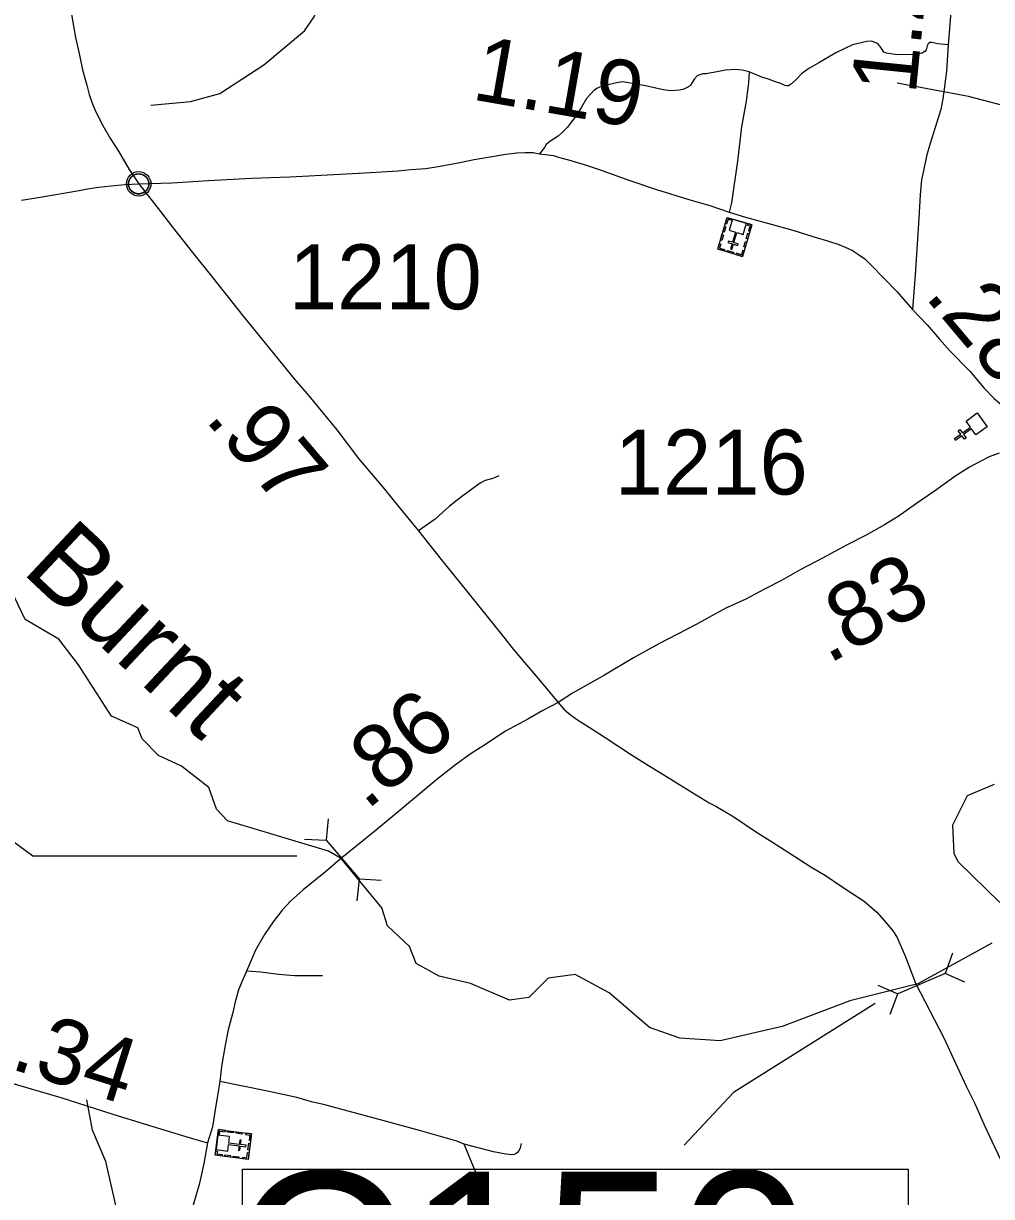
# Model space of a CAD drawing. Extents: x 2290615 to 2522933, y 819489 to 1012715.
# Drawn here: x 2363308 to 2370768, y 911481 to 920524 of the extents above; entities that cross this region are included whole.
import ezdxf

# ---------------------------------------------------------------- set-up
doc = ezdxf.new("R2010")
doc.units = 0
for name, color, linetype in [('Exist Civil Demographics Community CELL', 7, 'Continuous'), ('Exist Cultural Church CELL', 7, 'Continuous'), ('Exist Cultural Church with Cemetery CELL', 7, 'Continuous'), ('Exist Hydrographic Creek Single Shore', 7, 'Continuous'), ('Exist Hydrographic Creek Single Shore Label', 7, 'Continuous'), ('Exist Hydrographic Misc Water Feature', 7, 'Continuous'), ('Exist Road Non-System Type 51', 7, 'Continuous'), ('Exist Road Primary NC Attributed', 7, 'Continuous'), ('Exist Road Primary NC Mileage Hundredths English Label', 7, 'Continuous'), ('Exist Road Secondary Mileage Hundredths English Label', 7, 'Continuous'), ('Exist Road Secondary Structure Culvert CELL', 7, 'Continuous'), ('Exist Road Secondary Structure Culvert Number Label', 7, 'Continuous'), ('Exist Road Secondary Type 51 Attributed', 7, 'Continuous'), ('Exist Road Secondary Type 51 Number Label', 7, 'Continuous')]:
    doc.layers.add(name, color=color, linetype=linetype)

msp = doc.modelspace()

# ---------------------------------------------------------------- linework, layer by layer
at = {"layer": 'Exist Civil Demographics Community CELL'}
msp.add_lwpolyline([(2364118.2, 919300.3), (2364119.2, 919305.9), (2364121, 919312.5), (2364123.9, 919319.7), (2364126.8, 919325.4), (2364130.1, 919331.2), (2364133.9, 919336.3), (2364137.9, 919340.7), (2364142.4, 919345.3), (2364148, 919349.9), (2364153.4, 919353.5), (2364158.3, 919356.4), (2364163.3, 919358.8), (2364168.8, 919361.1), (2364174.4, 919363), (2364178.8, 919364.1), (2364183.6, 919364.8), (2364187.7, 919365.6), (2364194.1, 919365.8), (2364198.5, 919365.7), (2364204.2, 919365.5), (2364209.1, 919364.7), (2364214, 919363.7), (2364219, 919362.3), (2364224.2, 919360.4), (2364230.8, 919357.5), (2364237.1, 919354), (2364242.2, 919350.4), (2364247.3, 919346.4), (2364250.6, 919343.3), (2364254.8, 919338.9), (2364258.6, 919334.2), (2364261.7, 919329.6), (2364264.8, 919324.6), (2364267.3, 919319.4), (2364269.3, 919314.4), (2364270.9, 919309.4), (2364272.2, 919304.8), (2364273.3, 919298.8), (2364273.9, 919294.1), (2364274.1, 919288.1), (2364274, 919282.3), (2364273.4, 919276.6), (2364272.5, 919271.1), (2364270.8, 919265), (2364268.9, 919259.1), (2364266.6, 919254.1), (2364263.5, 919248.1), (2364260.2, 919242.7), (2364256.7, 919238), (2364252.5, 919233.3), (2364247.2, 919228.3), (2364242.2, 919224.2), (2364237.2, 919220.8), (2364232.9, 919218.3), (2364226.1, 919215), (2364218.9, 919212.3), (2364213, 919210.9), (2364206.4, 919209.6), (2364201.9, 919209.1), (2364197.4, 919208.8), (2364191.9, 919208.8), (2364187.6, 919209.2), (2364181.9, 919210), (2364176, 919211.3), (2364171.4, 919212.6), (2364166.3, 919214.5), (2364161.7, 919216.4), (2364157.8, 919218.7), (2364151, 919222.8), (2364145.4, 919227), (2364140.5, 919231.5), (2364136, 919236.4), (2364132.8, 919240.3), (2364129.8, 919244.5), (2364125.8, 919251.6), (2364124, 919255.2), (2364122.3, 919259.2), (2364119.7, 919267.4), (2364118.2, 919274.4), (2364117.5, 919279.6), (2364117.2, 919285.9), (2364117.1, 919290.6), (2364117.7, 919297.1)], close=True, dxfattribs=at)
for centre, radius in [((2364195.8, 919287.9), 94.3), ((2364195.5, 919288.2), 76.7)]:
    msp.add_circle(centre, radius, dxfattribs=at)
at = {"layer": 'Exist Cultural Church CELL'}
msp.add_lwpolyline([(2370648.4, 917353.5), (2370615, 917399.6), (2370553.3, 917355.1), (2370572, 917329.1), (2370559, 917319.8), (2370540.3, 917345.8), (2370491.5, 917310.6), (2370482.1, 917323.6), (2370530.9, 917358.8), (2370512.2, 917384.7), (2370525.2, 917394.1), (2370543.9, 917368.1), (2370605.7, 917412.6), (2370572, 917459.5), (2370658.4, 917521.7), (2370734.8, 917415.7)], close=True, dxfattribs=at)
at = {"layer": 'Exist Cultural Church with Cemetery CELL'}
for points in [[(2368848.5, 918728.1), (2368657.7, 918785.1), (2368730.6, 919029.1), (2368921.4, 918972.1)], [(2368762.4, 919019.6), (2368759.1, 919008.6), (2368738, 919014.9), (2368726.4, 918976.2), (2368715.8, 918979.4), (2368730.6, 919029.1)], [(2368880.1, 918984.4), (2368772.6, 919016.5), (2368746.7, 918929.7), (2368795.3, 918915.2), (2368772, 918837.1), (2368740.4, 918846.6), (2368737.3, 918836), (2368768.9, 918826.6), (2368756.7, 918786.1), (2368767.9, 918782.8), (2368780, 918823.2), (2368811.7, 918813.8), (2368814.8, 918824.3), (2368783.1, 918833.8), (2368806.4, 918911.9), (2368854.2, 918897.6)], [(2368889.7, 918981.5), (2368886.4, 918970.5), (2368907.5, 918964.2), (2368895.9, 918925.5), (2368906.6, 918922.3), (2368921.4, 918972)], [(2368701.9, 918893.4), (2368689.5, 918851.9), (2368678.6, 918855.2), (2368691, 918896.7)], [(2368720.8, 918956.6), (2368708.4, 918915.1), (2368697.5, 918918.3), (2368709.9, 918959.8)], [(2368901.4, 918905.1), (2368889, 918863.6), (2368878.1, 918866.8), (2368890.5, 918908.3)], [(2368670.1, 918826.7), (2368681, 918823.4), (2368671.7, 918792.6), (2368710.6, 918781), (2368707.4, 918770.3), (2368657.7, 918785.2)], [(2368882.1, 918840.7), (2368869.7, 918799.2), (2368858.8, 918802.4), (2368871.2, 918843.9)], [(2368777.5, 918749.3), (2368727.9, 918764.2), (2368731.1, 918775.1), (2368780.8, 918760.3)], [(2368860.9, 918769.6), (2368850, 918772.9), (2368840.8, 918742), (2368802, 918753.6), (2368798.8, 918743), (2368848.5, 918728.1)], [(2365064.6, 911964.7), (2365039, 911767.3), (2364786.5, 911800), (2364812.1, 911997.4)], [(2364806.6, 911954.7), (2364792.2, 911843.5), (2364882, 911831.9), (2364888.5, 911882.2), (2364969.3, 911871.7), (2364965.1, 911839), (2364976, 911837.6), (2364980.2, 911870.3), (2365022.1, 911864.9), (2365023.6, 911876.4), (2364981.7, 911881.8), (2364986, 911914.6), (2364975.1, 911916.1), (2364970.8, 911883.2), (2364890, 911893.7), (2364896.4, 911943.1)], [(2364807.9, 911964.6), (2364819.3, 911963.2), (2364822.1, 911985), (2364862.2, 911979.8), (2364863.6, 911990.8), (2364812.1, 911997.5)], [(2364881.4, 911988.5), (2364924.4, 911982.9), (2364922.9, 911971.6), (2364880, 911977.2)], [(2364948.1, 911979.9), (2364991, 911974.3), (2364989.6, 911963), (2364946.6, 911968.6)], [(2365021.6, 911970.3), (2365020.2, 911959), (2365052.1, 911954.9), (2365046.9, 911914.7), (2365057.9, 911913.3), (2365064.6, 911964.7)], [(2364790.7, 911832.9), (2364802.1, 911831.4), (2364799.3, 911809.6), (2364839.4, 911804.4), (2364838, 911793.3), (2364786.5, 911800)], [(2364996, 911772.8), (2364997.5, 911784.1), (2365029.4, 911779.9), (2365034.6, 911820.1), (2365045.6, 911818.7), (2365039, 911767.2)], [(2365055.1, 911891.3), (2365048.4, 911839.9), (2365037.1, 911841.4), (2365043.8, 911892.8)], [(2364859.6, 911802), (2364902.6, 911796.4), (2364901.1, 911785.1), (2364858.2, 911790.7)], [(2364925, 911793.5), (2364967.9, 911787.9), (2364966.5, 911776.7), (2364923.5, 911782.2)]]:
    msp.add_lwpolyline(points, close=True, dxfattribs=at)
at = {"layer": 'Exist Hydrographic Creek Single Shore'}
for points in [[(2370984.2, 919859.4), (2370591.3, 919961.6), (2370040.2, 920063.7)], [(2368676.4, 912681.3), (2368365.5, 912701), (2368131.5, 912783.3), (2367820.5, 913052.8), (2367560.5, 913193.2), (2367352.3, 913164.9), (2367203.5, 913014.4), (2367054.4, 912995.2), (2366752.4, 913123.9), (2366510.4, 913179.7), (2366334.5, 913277.5), (2366282.4, 913409.9), (2366114.4, 913567.1), (2366070.4, 913706.4), (2365756.4, 914086.7), (2365657.4, 914142.6), (2364880.4, 914376.6), (2364795.3, 914468.2), (2364735.3, 914633.2), (2364525.3, 914798.6), (2364348.3, 914880), (2364222.2, 915009.3), (2364188.4, 915093.3), (2363987.2, 915183.5), (2363732.4, 915580.1), (2363580.2, 915777.4), (2363320.2, 915930.8), (2363217.3, 916146.6)], [(2370787.4, 914658.3), (2370579.5, 914571), (2370466.5, 914343.1), (2370477.3, 914126.9), (2370511.4, 914062.7), (2370832.5, 913747.6)], [(2370769.3, 913433.2), (2370201.3, 913120.7), (2369675.4, 912991.1), (2369153.5, 912792.4), (2368676.4, 912681.3)]]:
    msp.add_lwpolyline(points, dxfattribs=at)
at = {"layer": 'Exist Hydrographic Misc Water Feature'}
for points in [[(2364289.3, 919893.3), (2364596.2, 919922.3), (2364821.2, 919984), (2365160.1, 920204.7), (2365473.2, 920467.1), (2365547.3, 920575.2), (2365644.3, 920825.3), (2365825.1, 920993.6), (2365974.2, 921071.9), (2366458.1, 921052.3), (2366733.3, 920965.3), (2367151.2, 920867.5), (2367369.2, 920787.8), (2367996.2, 920619.8), (2368170.3, 920663), (2368559.3, 920869.4), (2368573.2, 920875.7)], [(2364057.4, 911244.1), (2363943.4, 911751.5), (2363840.4, 911993.4), (2363797.4, 912227.2)]]:
    msp.add_lwpolyline(points, dxfattribs=at)
at = {"layer": 'Exist Road Non-System Type 51'}
for points in [[(2370435.2, 920359.2), (2370355.3, 920368.5), (2370309, 920376.6), (2370291.7, 920376.6), (2370278.9, 920368.5), (2370272, 920351.1), (2370263.9, 920322.2), (2370253.5, 920308.3), (2370232.6, 920294.4), (2370179.3, 920285.5), (2370087.4, 920282.1), (2370025.4, 920285.4), (2369959.2, 920294.5), (2369945.1, 920300.3), (2369939.2, 920304.3), (2369920.8, 920331.9), (2369910.3, 920345.9), (2369904.5, 920352.9), (2369896.4, 920361), (2369883.7, 920371.4), (2369869.8, 920378.3), (2369845.5, 920387.6), (2369806.1, 920386.4), (2369696.1, 920358.6), (2369568.8, 920298.4), (2369438, 920219.7), (2369359.3, 920178), (2369304.9, 920136.3), (2369264.4, 920094.6), (2369226.2, 920059.8), (2369204.2, 920043.6), (2369189.7, 920044.2), (2369176.4, 920046.1), (2369144.5, 920061), (2369095.5, 920078), (2369048.7, 920095), (2368997.7, 920109.9), (2368899.8, 920150.4)], [(2368899.8, 920150.4), (2368846.6, 920163.2), (2368795.5, 920169.6), (2368718.9, 920165.3), (2368653, 920150.4), (2368567.4, 920137.1), (2368543.5, 920136), (2368526.8, 920132), (2368511.6, 920126.9), (2368498.9, 920120.8), (2368478.1, 920096.5), (2368462.4, 920069.1), (2368448.7, 920048.8), (2368437, 920038.1), (2368397.3, 920017.7), (2368363.3, 920011.3), (2368297.1, 920004.1), (2368240.3, 920012.1), (2368089.2, 920045.3), (2367923.4, 920074), (2367878.8, 920066.6), (2367813.3, 920052.3), (2367769.4, 920043.7), (2367731.8, 920025.4), (2367703.9, 920007), (2367680.3, 919982.7), (2367646.8, 919946.3), (2367609.5, 919877.9), (2367566.4, 919813.3), (2367528.8, 919762.9), (2367499.4, 919724.5), (2367456, 919680.1), (2367428.2, 919655.7), (2367372.7, 919619), (2367337, 919590.8), (2367322, 919569), (2367283.8, 919520.1)], [(2368899.8, 920150.4), (2368895.5, 920067.4), (2368876.4, 919924.7), (2368842.3, 919726.7), (2368810.4, 919462.7), (2368763.6, 919141.2), (2368746.6, 919068.8)], [(2366970.5, 917036.7), (2366926.3, 917017.2), (2366865.2, 917001.6), (2366826.2, 916980.8), (2366780.8, 916947), (2366672.9, 916867.6), (2366590.6, 916804.5), (2366481.9, 916702.5), (2366404.5, 916648.2), (2366351.1, 916613.6)], [(2365613.2, 913181.7), (2365396.2, 913183), (2365272.7, 913192.1), (2365136.3, 913210.3), (2365025.8, 913218.1)], [(2366704.7, 911885.2), (2366646.5, 911907), (2366359.5, 911991.5), (2366078.6, 912068), (2365809.8, 912138.8), (2365629.2, 912188.7), (2365527.1, 912211.3), (2365415.8, 912245.5), (2365187.3, 912294.8), (2364821.3, 912368.2)], [(2367142.4, 911890.9), (2367134.8, 911854.8), (2367123.2, 911830.7), (2367115.2, 911820.6), (2367105.4, 911812.4), (2367089.4, 911806.3), (2367071.5, 911804), (2367025.5, 911807.5), (2366931.3, 911826.4), (2366704.7, 911885.2)], [(2367142.4, 911890.9), (2367134.8, 911854.8), (2367123.2, 911830.7), (2367115.2, 911820.6), (2367105.4, 911812.4), (2367089.4, 911806.3), (2367071.5, 911804), (2367025.5, 911807.5), (2366931.3, 911826.4), (2366704.7, 911885.2)], [(2366877.5, 911473.9), (2366777.3, 911711.1), (2366704.7, 911885.2)]]:
    msp.add_lwpolyline(points, dxfattribs=at)
at = {"layer": 'Exist Road Primary NC Attributed'}
for points in [[(2364195.8, 919287.9), (2364450.2, 919296.2), (2364733.9, 919313.6), (2365066.5, 919332.8), (2365361.9, 919341.8), (2365749.4, 919362.6), (2365981.1, 919376.5), (2366195.8, 919389.3), (2366293.4, 919398.9), (2366408.2, 919407.4), (2366518.8, 919425.4), (2366669.6, 919453.1), (2366780.1, 919475.4), (2366888.5, 919494.5), (2367024.5, 919517.9), (2367109.5, 919526.4), (2367175.4, 919528.6), (2367234.9, 919528.6), (2367283.8, 919520.1), (2367392.2, 919506.2), (2367438.9, 919491.3), (2367506.9, 919472.2), (2367628.8, 919438.3), (2367751.2, 919395.7), (2367980.8, 919313.8), (2368186.9, 919243.6), (2368435.6, 919167), (2368596.4, 919120), (2368746.6, 919068.8), (2368872.2, 919032.3), (2369070.5, 918977.4), (2369236, 918930), (2369390, 918882.5), (2369511.5, 918846.6), (2369591.4, 918819.9), (2369641.2, 918800.2), (2369695.6, 918774.8), (2369744.2, 918742.3), (2369791.6, 918709.9), (2369846.6, 918657.2), (2369934.6, 918563.4), (2370039.6, 918457.9), (2370160.3, 918319)], [(2363292.5, 919161.3), (2363406.9, 919179.5), (2363738.2, 919236.7), (2363801.9, 919249.7), (2363886.4, 919262.7), (2363983.8, 919273.1), (2364089.1, 919282.2), (2364195.8, 919287.9)], [(2370160.3, 918319), (2370271.2, 918201.8), (2370366.5, 918090.1), (2370447.7, 918000.8), (2370599.8, 917844.5), (2370708.3, 917715.7), (2370789.4, 917632.4), (2370844.2, 917583.7), (2370923.3, 917533), (2370984.2, 917490.4), (2371045, 917459.9), (2371116, 917425.4), (2371176.9, 917405.1), (2371245.8, 917376.7)]]:
    msp.add_lwpolyline(points, dxfattribs=at)
at = {"layer": 'Exist Road Secondary Structure Culvert CELL'}
for p, q in [((2365657.2, 914394.1), (2365639.7, 914228.4)), ((2365473.3, 914237), (2365639.7, 914228.4)), ((2365639.7, 914228.4), (2365897.3, 913926.7)), ((2365879.7, 913761.1), (2365897.3, 913926.7)), ((2366063.7, 913918.1), (2365897.3, 913926.7)), ((2370468.3, 913356.6), (2370410.6, 913200.4)), ((2370410.6, 913200.4), (2370045.9, 913044.1)), ((2370563.5, 913134.3), (2370410.6, 913200.4)), ((2369893, 913110.2), (2370045.9, 913044.1)), ((2369988.3, 912887.9), (2370045.9, 913044.1))]:
    msp.add_line(p, q, dxfattribs=at)
at = {"layer": 'Exist Road Secondary Structure Culvert Number Label'}
for points in [[(2365414.1, 914104.9), (2363380, 914104.9), (2361378.7, 915581.3)], [(2369870.5, 912968.4), (2368779.1, 912283.1), (2368398.4, 911876.9)]]:
    msp.add_lwpolyline(points, dxfattribs=at)
msp.add_lwpolyline([(2364995.1, 911693.1), (2370126.5, 911693.1), (2370126.5, 910233.2), (2364995.1, 910233.2)], close=True, dxfattribs=at)
at = {"layer": 'Exist Road Secondary Type 51 Attributed'}
for points in [[(2370467.6, 920771.6), (2370435.2, 920359.2), (2370420.2, 920156.5), (2370406.3, 920039.5), (2370392.4, 919942.3), (2370378.5, 919862.3), (2370333.4, 919722.2), (2370294.6, 919597.7), (2370266.8, 919500.4), (2370246, 919400.8), (2370228.6, 919319.7), (2370218.2, 919203.9), (2370207.8, 919023.2), (2370193.9, 918821.7), (2370178.8, 918586.5), (2370160.3, 918319)], [(2363651.6, 920744.6), (2363708.6, 920415.5), (2363736.1, 920292.3), (2363763.4, 920167.5), (2363796.5, 920047.5), (2363815.2, 919976.1), (2363833.9, 919916.5), (2363863.4, 919849), (2363918.9, 919738.4), (2363979.5, 919636.1), (2364040.2, 919539), (2364121.6, 919397.3), (2364195.8, 919287.9)], [(2364195.8, 919287.9), (2364363.7, 919074.5), (2364456, 918953.5), (2364611.7, 918758), (2364767.9, 918564.1), (2365001.8, 918266.9), (2365204.4, 918017.4), (2365393.3, 917785.8), (2365506, 917653.7), (2365721.7, 917391.1), (2365890.4, 917169.9), (2366091.2, 916934.5), (2366196.9, 916801.7), (2366351.1, 916613.6), (2366517.6, 916403.7), (2366787.5, 916071), (2367017.9, 915783.4), (2367080.6, 915701.5), (2367257.7, 915493.7), (2367427.5, 915290.9)], [(2370828, 917212.3), (2370748.9, 917183.9), (2370690, 917153.4), (2370598.8, 917104.7), (2370485.2, 917031.6), (2370329, 916920), (2370189, 916824.6), (2370048.1, 916724.2), (2369942.6, 916659.2), (2369796.5, 916578), (2369654.5, 916504.9), (2369465.9, 916401.4), (2369293.5, 916312.1), (2369148.5, 916229.9), (2369014.6, 916160.9), (2368874.6, 916085.8), (2368721.1, 916017.2), (2368636.4, 915971.3), (2368490.9, 915890.4), (2368203.7, 915740.8), (2368007.9, 915634.2), (2367786.1, 915501.5), (2367540.1, 915361.1), (2367427.5, 915290.9)], [(2367427.5, 915290.9), (2367309.7, 915227.6), (2367195.3, 915162.5), (2367022.5, 915067.8), (2366854.8, 914959.2), (2366757.4, 914896.8), (2366636.8, 914809.6), (2366492.2, 914695.8), (2366335.6, 914565.9), (2366179.4, 914434), (2366015.1, 914298.2), (2365748.7, 914081.7)], [(2367427.5, 915290.9), (2367471.4, 915239.5), (2367511.7, 915203.9), (2367569.5, 915160.8), (2367667, 915100.3), (2367791.8, 915021), (2367889.2, 914954.7), (2367986.7, 914892.3), (2368124.4, 914805.1), (2368221.9, 914745.3), (2368358.3, 914660.1), (2368492.2, 914576.9), (2368592.2, 914515.8), (2368643, 914490.1), (2368781.6, 914407.7), (2368949.2, 914294.1), (2369080.1, 914213.8), (2369209.2, 914131.5), (2369376.6, 914021.7), (2369489.5, 913955.3), (2369608.6, 913872.9), (2369691.2, 913820.1), (2369786, 913757.3), (2369846.7, 913708), (2369883.2, 913672.5), (2369958.2, 913589.5), (2370007, 913528.9), (2370040, 913477.1), (2370104.3, 913329.4), (2370183.5, 913126.3)], [(2365748.7, 914081.7), (2365634.9, 913985.6), (2365462.5, 913845.7), (2365365.7, 913758.5), (2365300.5, 913687.7), (2365231.5, 913598.9), (2365164.8, 913500.1), (2365096.3, 913379.4), (2365025.8, 913218.1), (2365001.1, 913159.6), (2364966, 913075.1), (2364940, 912982.1), (2364921.9, 912898.9), (2364885.7, 912767), (2364861.2, 912648.8), (2364835.1, 912484.4), (2364821.3, 912368.2), (2364802.6, 912259.9), (2364785, 912148.8), (2364765.3, 912018), (2364727, 911895.8)], [(2370183.5, 913126.3), (2370400.2, 912705.1), (2370491.2, 912508.8), (2370574.4, 912328.2), (2370640.2, 912199), (2370711.3, 912034.2), (2370789.9, 911863.2), (2370869.1, 911702.8), (2370961.5, 911498.1), (2371035.7, 911340.2)], [(2363016.7, 912414.6), (2363156.3, 912374), (2363595.7, 912244.2), (2363996.6, 912117), (2364237.4, 912042), (2364448.1, 911978.6), (2364610.8, 911928.4), (2364727, 911895.8)], [(2364727, 911895.8), (2364699, 911735.6), (2364674.2, 911631.3), (2364660.9, 911575.1), (2364626.4, 911450.9), (2364582.2, 911298.4), (2364540.1, 911153.8), (2364478.6, 910941.2), (2364430.5, 910776.7), (2364373, 910584.1), (2364341.2, 910372.9), (2364264.5, 910059)]]:
    msp.add_lwpolyline(points, dxfattribs=at)

# ---------------------------------------------------------------- texts
at = {"layer": 'Exist Hydrographic Creek Single Shore Label'}
msp.add_text('Burnt', height=600, rotation=316.8485, dxfattribs=at).set_placement((2363285.1, 916298.7))
at = {"layer": 'Exist Road Primary NC Mileage Hundredths English Label'}
for s, rotation, p in [('1.19', 350.12717, (2366753.6, 919940.2)), ('.28', 310.09709, (2370245.9, 918420.3))]:
    msp.add_text(s, height=500, rotation=rotation, dxfattribs=at).set_placement(p)
at = {"layer": 'Exist Road Secondary Mileage Hundredths English Label'}
for s, rotation, p in [('1.25', 84.22526, (2370182.5, 919970.2)), ('.97', 310.45331, (2364699.3, 917471.9)), ('.83', 28.75518, (2369510.8, 915582.8)), ('.86', 39.68335, (2365950.5, 914452.7)), ('.34', 342.38919, (2363194.7, 912470.3))]:
    msp.add_text(s, height=500, rotation=rotation, dxfattribs=at).set_placement(p)
at = {"layer": 'Exist Road Secondary Structure Culvert Number Label'}
msp.add_text('C150', height=1400, dxfattribs=at).set_placement((2364906.3, 910272.2))
at = {"layer": 'Exist Road Secondary Type 51 Number Label'}
for s, p in [('1210', (2365353.3, 918321)), ('1216', (2367864.4, 916892.9))]:
    msp.add_text(s, height=500, rotation=360, dxfattribs=at).set_placement(p)

doc.saveas('drawing.dxf')
